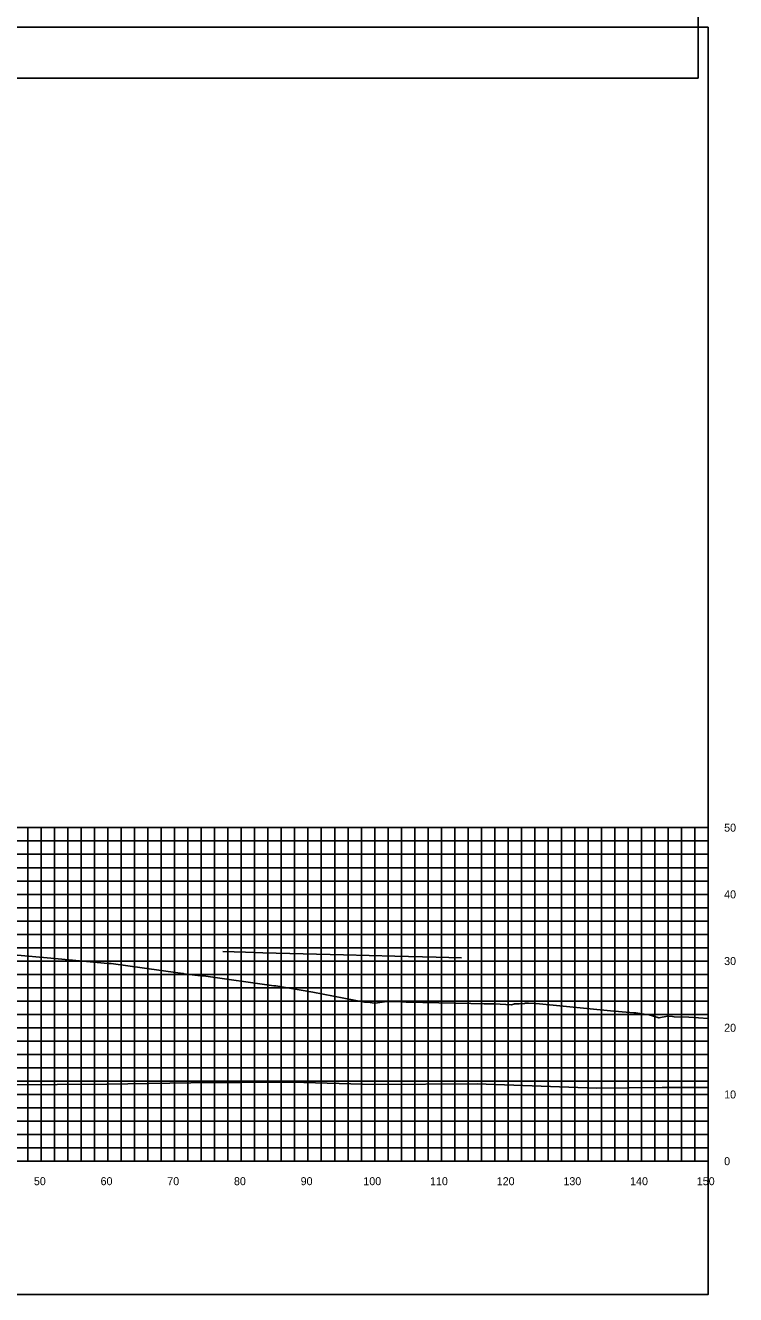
# Model space of a CAD drawing. Extents: x 1800880 to 1818864, y 245271 to 250560.
# Drawn here: x 1815804.1 to 1815910.6, y 245908 to 246098.3 of the extents above; entities that cross this region are included whole.
import ezdxf

# ---------------------------------------------------------------- set-up
doc = ezdxf.new("R2010")
doc.units = 0
for name, color, linetype in [('33', 7, 'Continuous'), ('CL-CNST', 7, 'Continuous'), ('DESIGN - DRAINAGE - Bridges', 7, 'Continuous'), ('Level 37', 7, 'Continuous'), ('Level 46', 7, 'Continuous'), ('Level 62', 7, 'Continuous')]:
    doc.layers.add(name, color=color, linetype=linetype)

msp = doc.modelspace()

# ---------------------------------------------------------------- linework, layer by layer
at = {"layer": 'CL-CNST'}
msp.add_lwpolyline([(1815802.82, 245958.89), (1815804.56, 245958.74), (1815805.63, 245958.64), (1815807.31, 245958.49), (1815808.98, 245958.34), (1815816.41, 245957.65), (1815816.54, 245957.65), (1815816.91, 245957.65), (1815826.93, 245956.25), (1815827.7, 245956.14), (1815827.83, 245956.12), (1815830.3, 245955.79), (1815830.72, 245955.8), (1815830.75, 245955.8), (1815841.32, 245954.3), (1815841.61, 245954.3), (1815847.17, 245953.34), (1815854.92, 245951.84), (1815855.24, 245951.84), (1815855.42, 245951.84), (1815856.41, 245951.7), (1815856.49, 245951.7), (1815857.88, 245951.92), (1815858.72, 245951.94), (1815858.79, 245951.94), (1815858.87, 245951.94), (1815858.97, 245951.94), (1815859.07, 245951.94), (1815859.18, 245951.94), (1815859.31, 245951.94), (1815859.46, 245951.94), (1815859.63, 245951.94), (1815859.63, 245951.94), (1815861.13, 245951.87), (1815861.25, 245951.88), (1815870.83, 245951.66), (1815872.83, 245951.63), (1815873.23, 245951.62), (1815873.27, 245951.62), (1815873.54, 245951.61), (1815873.79, 245951.6), (1815874.01, 245951.6), (1815874.21, 245951.59), (1815874.4, 245951.59), (1815876.95, 245951.45), (1815877.28, 245951.55), (1815877.38, 245951.63), (1815877.4, 245951.63), (1815877.65, 245951.62), (1815878.11, 245951.6), (1815878.87, 245951.68), (1815879.02, 245951.69), (1815879.12, 245951.69), (1815879.5, 245951.69), (1815881.14, 245951.59), (1815892.3, 245950.5), (1815892.39, 245950.5), (1815895.27, 245950.26), (1815895.57, 245950.26), (1815897.13, 245950.03), (1815897.43, 245950.03), (1815899.05, 245949.49), (1815900.33, 245949.77), (1815901.11, 245949.7), (1815901.35, 245949.68), (1815903.52, 245949.61), (1815906.43, 245949.39)], dxfattribs=at)
at = {"layer": 'DESIGN - DRAINAGE - Bridges'}
for p, q in [((1815906.43, 245928.02), (1815906.43, 245978.02)), ((1815906.49, 245978.02), (1815906.43, 245978.02)), ((1815906.49, 245968.02), (1815906.43, 245968.02)), ((1815906.49, 245958.02), (1815906.43, 245958.02)), ((1815906.49, 245948.02), (1815906.43, 245948.02)), ((1815906.49, 245938.02), (1815906.43, 245938.02)), ((1815606.43, 245928.02), (1815906.43, 245928.02)), ((1815806.43, 245927.96), (1815806.43, 245928.02)), ((1815816.43, 245927.96), (1815816.43, 245928.02)), ((1815826.43, 245927.96), (1815826.43, 245928.02)), ((1815836.43, 245927.96), (1815836.43, 245928.02)), ((1815846.43, 245927.96), (1815846.43, 245928.02)), ((1815856.43, 245927.96), (1815856.43, 245928.02)), ((1815866.43, 245927.96), (1815866.43, 245928.02)), ((1815876.43, 245927.96), (1815876.43, 245928.02)), ((1815886.43, 245927.96), (1815886.43, 245928.02)), ((1815896.43, 245927.96), (1815896.43, 245928.02)), ((1815906.43, 245927.96), (1815906.43, 245928.02)), ((1815906.49, 245928.02), (1815906.43, 245928.02))]:
    msp.add_line(p, q, dxfattribs=at)
at = {"layer": 'Level 37'}
for points in [[(1815604.91, 246090.39), (1815904.91, 246090.39), (1815904.91, 246280.39), (1815604.91, 246280.39)], [(1815606.43, 245908.02), (1815906.43, 245908.02), (1815906.43, 246098.02), (1815606.43, 246098.02)]]:
    msp.add_lwpolyline(points, close=True, dxfattribs=at)
at = {"layer": 'Level 46'}
for p, q in [((1815606.43, 245978.02), (1815906.43, 245978.02)), ((1815804.43, 245928.02), (1815804.43, 245978.02)), ((1815806.43, 245928.02), (1815806.43, 245978.02)), ((1815808.43, 245928.02), (1815808.43, 245978.02)), ((1815810.43, 245928.02), (1815810.43, 245978.02)), ((1815812.43, 245928.02), (1815812.43, 245978.02)), ((1815814.43, 245928.02), (1815814.43, 245978.02)), ((1815816.43, 245928.02), (1815816.43, 245978.02)), ((1815818.43, 245928.02), (1815818.43, 245978.02)), ((1815820.43, 245928.02), (1815820.43, 245978.02)), ((1815822.43, 245928.02), (1815822.43, 245978.02)), ((1815824.43, 245928.02), (1815824.43, 245978.02)), ((1815826.43, 245928.02), (1815826.43, 245978.02)), ((1815828.43, 245928.02), (1815828.43, 245978.02)), ((1815830.43, 245928.02), (1815830.43, 245978.02)), ((1815832.43, 245928.02), (1815832.43, 245978.02)), ((1815834.43, 245928.02), (1815834.43, 245978.02)), ((1815836.43, 245928.02), (1815836.43, 245978.02)), ((1815838.43, 245928.02), (1815838.43, 245978.02)), ((1815840.43, 245928.02), (1815840.43, 245978.02)), ((1815842.43, 245928.02), (1815842.43, 245978.02)), ((1815844.43, 245928.02), (1815844.43, 245978.02)), ((1815846.43, 245928.02), (1815846.43, 245978.02)), ((1815848.43, 245928.02), (1815848.43, 245978.02)), ((1815850.43, 245928.02), (1815850.43, 245978.02)), ((1815852.43, 245928.02), (1815852.43, 245978.02)), ((1815854.43, 245928.02), (1815854.43, 245978.02)), ((1815856.43, 245928.02), (1815856.43, 245978.02)), ((1815858.43, 245928.02), (1815858.43, 245978.02)), ((1815860.43, 245928.02), (1815860.43, 245978.02)), ((1815862.43, 245928.02), (1815862.43, 245978.02)), ((1815864.43, 245928.02), (1815864.43, 245978.02)), ((1815866.43, 245928.02), (1815866.43, 245978.02)), ((1815868.43, 245928.02), (1815868.43, 245978.02)), ((1815870.43, 245928.02), (1815870.43, 245978.02)), ((1815872.43, 245928.02), (1815872.43, 245978.02)), ((1815874.43, 245928.02), (1815874.43, 245978.02)), ((1815876.43, 245928.02), (1815876.43, 245978.02)), ((1815878.43, 245928.02), (1815878.43, 245978.02)), ((1815880.43, 245928.02), (1815880.43, 245978.02)), ((1815882.43, 245928.02), (1815882.43, 245978.02)), ((1815884.43, 245928.02), (1815884.43, 245978.02)), ((1815886.43, 245928.02), (1815886.43, 245978.02)), ((1815888.43, 245928.02), (1815888.43, 245978.02)), ((1815890.43, 245928.02), (1815890.43, 245978.02)), ((1815892.43, 245928.02), (1815892.43, 245978.02)), ((1815894.43, 245928.02), (1815894.43, 245978.02)), ((1815896.43, 245928.02), (1815896.43, 245978.02)), ((1815898.43, 245928.02), (1815898.43, 245978.02)), ((1815900.43, 245928.02), (1815900.43, 245978.02)), ((1815902.43, 245928.02), (1815902.43, 245978.02)), ((1815904.43, 245928.02), (1815904.43, 245978.02)), ((1815906.43, 245928.02), (1815906.43, 245978.02)), ((1815606.43, 245976.02), (1815906.43, 245976.02)), ((1815606.43, 245974.02), (1815906.43, 245974.02)), ((1815606.43, 245972.02), (1815906.43, 245972.02)), ((1815606.43, 245970.02), (1815906.43, 245970.02)), ((1815606.43, 245968.02), (1815906.43, 245968.02)), ((1815606.43, 245966.02), (1815906.43, 245966.02)), ((1815606.43, 245964.02), (1815906.43, 245964.02)), ((1815606.43, 245962.02), (1815906.43, 245962.02)), ((1815606.43, 245960.02), (1815906.43, 245960.02)), ((1815606.43, 245958.02), (1815906.43, 245958.02)), ((1815606.43, 245956.02), (1815906.43, 245956.02)), ((1815606.43, 245954.02), (1815906.43, 245954.02)), ((1815606.43, 245952.02), (1815906.43, 245952.02)), ((1815606.43, 245950.02), (1815906.43, 245950.02)), ((1815606.43, 245948.02), (1815906.43, 245948.02)), ((1815606.43, 245946.02), (1815906.43, 245946.02)), ((1815606.43, 245944.02), (1815906.43, 245944.02)), ((1815606.43, 245942.02), (1815906.43, 245942.02)), ((1815606.43, 245940.02), (1815906.43, 245940.02)), ((1815606.43, 245938.02), (1815906.43, 245938.02)), ((1815606.43, 245936.02), (1815906.43, 245936.02)), ((1815606.43, 245934.02), (1815906.43, 245934.02)), ((1815606.43, 245932.02), (1815906.43, 245932.02)), ((1815606.43, 245930.02), (1815906.43, 245930.02)), ((1815606.43, 245928.02), (1815906.43, 245928.02))]:
    msp.add_line(p, q, dxfattribs=at)
at = {"layer": 'Level 62'}
for points in [[(1815833.66, 245959.43), (1815837.08, 245959.34), (1815839.67, 245959.27), (1815851.77, 245958.96), (1815859.43, 245958.76), (1815865.66, 245958.6), (1815869.47, 245958.5)], [(1815606.43, 245939.88), (1815621.99, 245939.78), (1815625.85, 245939.78), (1815649.75, 245939.61), (1815656.29, 245939.62), (1815677.5, 245939.47), (1815686.3, 245939.5), (1815705.26, 245939.44), (1815715.98, 245939.49), (1815733.02, 245939.51), (1815745.4, 245939.58), (1815760.77, 245939.31), (1815774.6, 245939.39), (1815788.53, 245939.54), (1815801.36, 245939.45), (1815816.28, 245939.54), (1815828.88, 245939.76), (1815844.04, 245939.85), (1815856.35, 245939.51), (1815871.79, 245939.61), (1815889.66, 245938.99), (1815899.55, 245939.07), (1815906.43, 245939.06)]]:
    msp.add_lwpolyline(points, dxfattribs=at)

# ---------------------------------------------------------------- texts
for s, p in [('50', (1815805.33, 245924.42)), ('60', (1815815.33, 245924.42)), ('70', (1815825.33, 245924.42)), ('80', (1815835.33, 245924.42)), ('90', (1815845.33, 245924.42)), ('100', (1815854.73, 245924.42)), ('110', (1815864.73, 245924.42)), ('120', (1815874.73, 245924.42)), ('130', (1815884.73, 245924.42)), ('140', (1815894.73, 245924.42)), ('150', (1815904.73, 245924.42))]:
    msp.add_text(s, height=1.2).set_placement(p)
at = {"layer": '33'}
for s, p in [('50', (1815908.83, 245977.42)), ('40', (1815908.83, 245967.42)), ('30', (1815908.83, 245957.42)), ('20', (1815908.83, 245947.42)), ('10', (1815908.83, 245937.42)), ('0', (1815908.83, 245927.42))]:
    msp.add_text(s, height=1.2, dxfattribs=at).set_placement(p)

doc.saveas('drawing.dxf')
